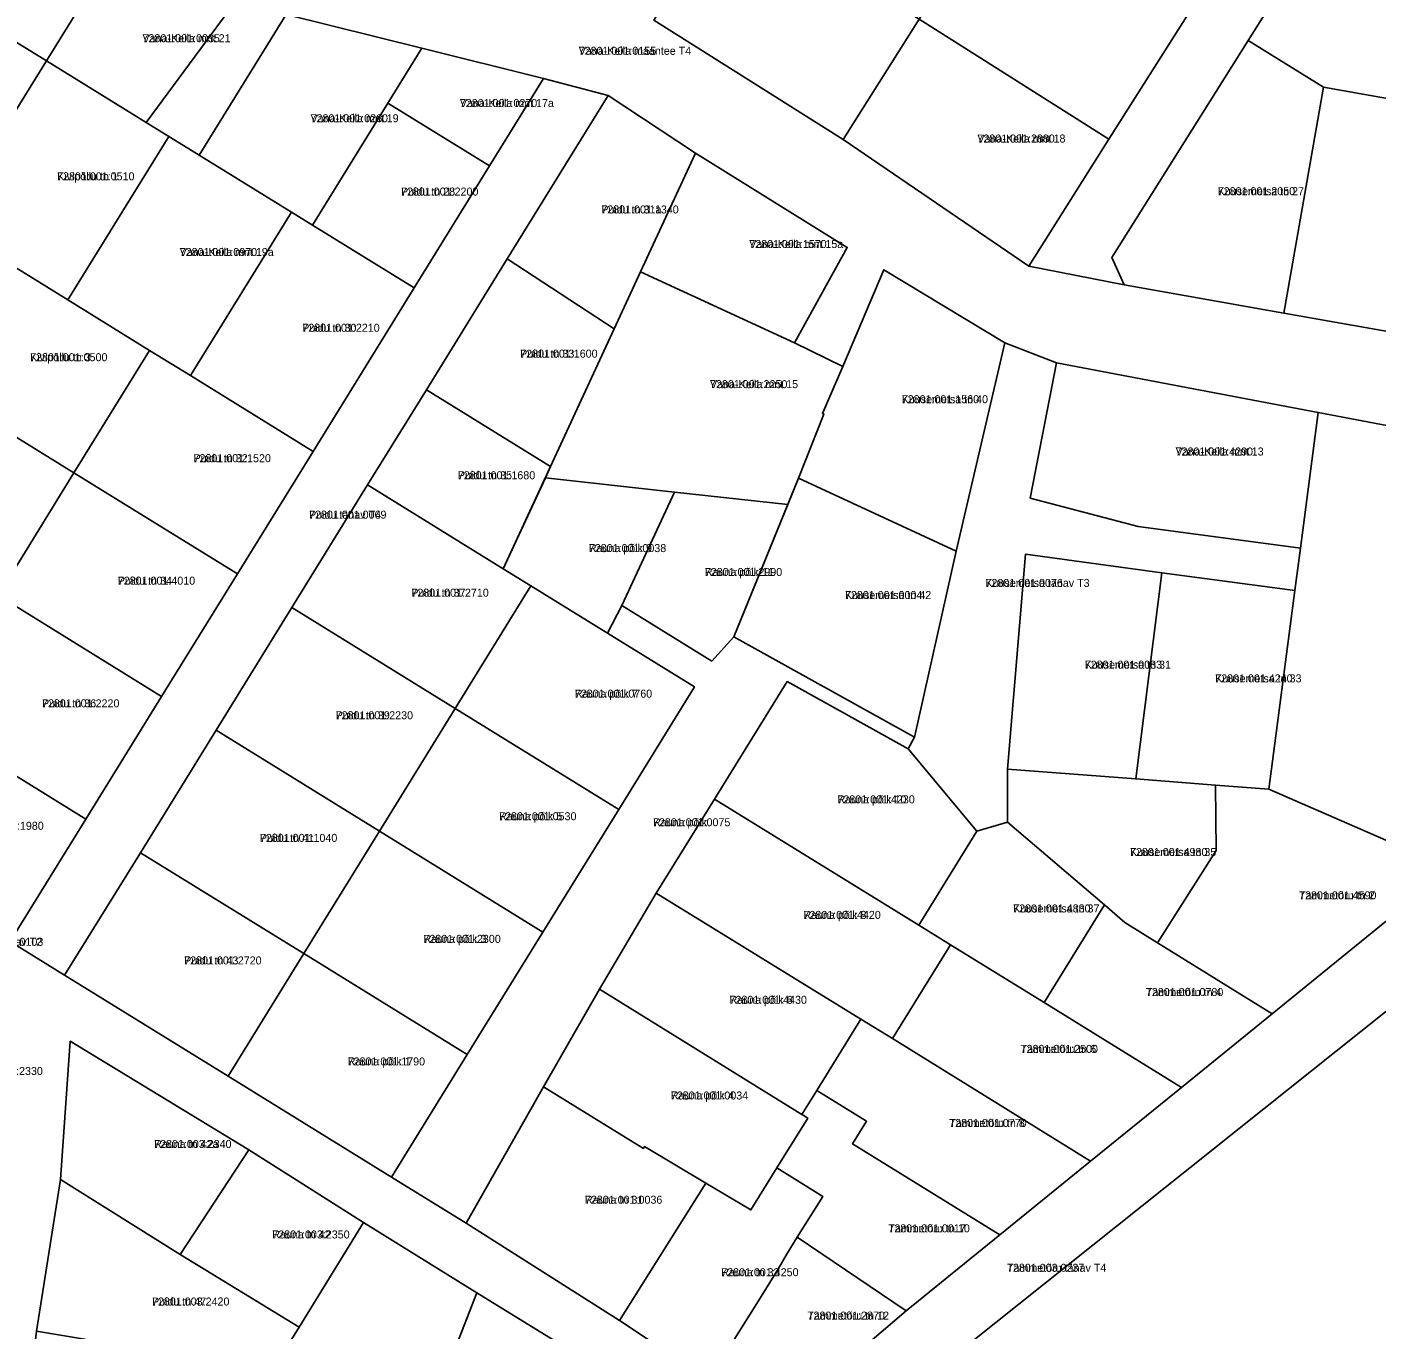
# Model space of a CAD drawing. Extents: x 504287 to 537970, y 6539941 to 6586214.
# Drawn here: x 530906.5 to 531159.3, y 6575525.2 to 6575769.2 of the extents above; entities that cross this region are included whole.
import ezdxf

# ---------------------------------------------------------------- set-up
doc = ezdxf.new("R2010")
doc.units = 0
for name, color, linetype in [('L_AADRESS', 7, 'Continuous'), ('PIIR', 7, 'Continuous'), ('TUNNUS', 7, 'Continuous')]:
    doc.layers.add(name, color=color, linetype=linetype)

msp = doc.modelspace()

# ---------------------------------------------------------------- linework, layer by layer
at = {"layer": 'PIIR'}
for points in [[(531194.53, 6575883.92), (531205.29, 6575877.71), (531190.01, 6575853.42), (531168.69, 6575819.58), (531151.82, 6575792.83), (531135.32, 6575766.62), (531109.79, 6575725.97), (531112.09, 6575720.88), (531094.21, 6575724.38), (531109.23, 6575748.12), (531124.23, 6575771.88), (531139.23, 6575795.53), (531153.19, 6575817.54), (531167.38, 6575840.97), (531180.61, 6575861.89)], [(531038.1, 6575793.12), (531073.64, 6575770.66), (531059.44, 6575748.1), (531023.94, 6575770.45)], [(531088.58, 6575794.4), (531124.23, 6575771.88), (531109.23, 6575748.12), (531073.64, 6575770.66)], [(531186.45, 6575771), (531179.89, 6575752.51), (531176.53, 6575753.1), (531149.44, 6575757.92), (531135.32, 6575766.62), (531151.82, 6575792.83)], [(530921.72, 6575781.63), (530924.98, 6575781.98), (530946.12, 6575774.76), (530928.8, 6575751.29), (530910.08, 6575762.85)], [(530814.83, 6575652.43), (530804.61, 6575658.73), (530818.8, 6575681.7), (530832.99, 6575704.67), (530847.19, 6575727.65), (530861.38, 6575750.61), (530869.04, 6575745.88), (530887.96, 6575776.51), (530910.08, 6575762.85), (530891.15, 6575732.22), (530898.81, 6575727.49), (530884.62, 6575704.52), (530881.22, 6575706.62), (530867.03, 6575683.66), (530852.84, 6575660.69), (530838.65, 6575637.72), (530831.85, 6575641.92), (530853.13, 6575676.38), (530874.41, 6575710.83), (530878.08, 6575718.93), (530863.52, 6575728.68), (530857.39, 6575721.35), (530836.11, 6575686.89)], [(530974.11, 6575754.87), (530959.99, 6575732.01), (530956.02, 6575734.47), (530938.72, 6575745.15), (530955.01, 6575771.53), (530980.48, 6575765.19)], [(531073.64, 6575770.66), (531109.23, 6575748.12), (531094.21, 6575724.38), (531059.44, 6575748.1)], [(530980.48, 6575765.19), (531003.23, 6575759.53), (530993.11, 6575743.14), (530974.11, 6575754.87)], [(531109.79, 6575725.97), (531135.32, 6575766.62), (531149.44, 6575757.92), (531142.01, 6575715.56), (531112.09, 6575720.88)], [(530891.15, 6575732.22), (530910.08, 6575762.85), (530933.05, 6575748.66), (530914.13, 6575718.03), (530898.81, 6575727.49)], [(531003.23, 6575759.53), (531015.35, 6575756.34), (530996.43, 6575725.71), (530981.3, 6575701.19), (530970.28, 6575683.35), (530956.09, 6575660.39), (530941.89, 6575637.41), (530927.7, 6575614.44), (530913.51, 6575591.47), (530903.3, 6575597.78), (530917.49, 6575620.74), (530931.68, 6575643.71), (530945.88, 6575666.68), (530960.07, 6575689.65), (530978.99, 6575720.28), (530993.11, 6575743.14)], [(531149.44, 6575757.92), (531176.53, 6575753.1), (531168.93, 6575710.78), (531142.01, 6575715.56)], [(530974.11, 6575754.87), (530993.11, 6575743.14), (530978.99, 6575720.28), (530959.99, 6575732.01)], [(531015.35, 6575756.34), (531031.74, 6575745.54), (531021.45, 6575723.31), (531016.49, 6575712.6), (530996.43, 6575725.71)], [(530914.13, 6575718.03), (530933.05, 6575748.66), (530938.72, 6575745.15), (530956.02, 6575734.47), (530937.1, 6575703.84), (530929.44, 6575708.57)], [(531031.74, 6575745.54), (531060.18, 6575727.86), (531050.27, 6575709.97), (531021.45, 6575723.31)], [(530956.02, 6575734.47), (530959.99, 6575732.01), (530978.99, 6575720.28), (530960.07, 6575689.65), (530937.1, 6575703.84)], [(530898.81, 6575727.49), (530914.13, 6575718.03), (530929.44, 6575708.57), (530915.25, 6575685.6), (530884.62, 6575704.52)], [(531016.49, 6575712.6), (531004.57, 6575686.81), (530981.3, 6575701.19), (530996.43, 6575725.71)], [(531050.27, 6575709.97), (531059.34, 6575705.58), (531055.53, 6575696.75), (531055.8, 6575696.62), (531051.06, 6575684.63), (531049.04, 6575679.66), (531027.78, 6575682.02), (531003.6, 6575684.7), (531004.57, 6575686.81), (531016.49, 6575712.6), (531021.45, 6575723.31)], [(531055.53, 6575696.75), (531059.34, 6575705.58), (531067.02, 6575723.69), (531089.71, 6575710), (531080.57, 6575670.97), (531051.06, 6575684.63), (531055.8, 6575696.62)], [(531089.71, 6575710), (531099.4, 6575706.25), (531094.48, 6575680.88), (531114.72, 6575675.58), (531145.11, 6575671.49), (531144.05, 6575663.57), (531119.14, 6575666.91), (531093.6, 6575670.35), (531090.22, 6575630.1), (531090.21, 6575620.13), (531084.44, 6575618.47), (531071.59, 6575633.91), (531072.78, 6575636.1), (531080.57, 6575670.97)], [(530884.62, 6575704.52), (530915.25, 6575685.6), (530901.06, 6575662.63), (530867.03, 6575683.66), (530881.22, 6575706.62)], [(530960.07, 6575689.65), (530945.88, 6575666.68), (530915.25, 6575685.6), (530929.44, 6575708.57), (530937.1, 6575703.84)], [(531148.44, 6575696.96), (531145.11, 6575671.49), (531114.72, 6575675.58), (531094.48, 6575680.88), (531099.4, 6575706.25)], [(530981.3, 6575701.19), (531004.57, 6575686.81), (530995.71, 6575667.64), (530970.28, 6575683.35)], [(531139.16, 6575626.37), (531144.05, 6575663.57), (531145.11, 6575671.49), (531148.44, 6575696.96), (531241.77, 6575679.26), (531240.8, 6575666.33), (531173.31, 6575611.5)], [(530945.88, 6575666.68), (530931.68, 6575643.71), (530901.06, 6575662.63), (530915.25, 6575685.6)], [(531003.6, 6575684.7), (531027.78, 6575682.02), (531017.94, 6575660.79), (531015.26, 6575655.57), (531000.9, 6575664.43), (530995.71, 6575667.64)], [(531080.57, 6575670.97), (531072.78, 6575636.1), (531038.94, 6575654.89), (531051.06, 6575684.63)], [(530970.28, 6575683.35), (530995.71, 6575667.64), (531000.9, 6575664.43), (530986.71, 6575641.46), (530956.09, 6575660.39)], [(531049.04, 6575679.66), (531038.94, 6575654.89), (531034.83, 6575650.36), (531017.94, 6575660.79), (531027.78, 6575682.02)], [(531119.14, 6575666.91), (531114.24, 6575628.27), (531090.22, 6575630.1), (531093.6, 6575670.35)], [(531144.05, 6575663.57), (531139.16, 6575626.37), (531129.19, 6575627.12), (531114.24, 6575628.27), (531119.14, 6575666.91)], [(531000.9, 6575664.43), (531015.26, 6575655.57), (531031.53, 6575645.51), (531017.34, 6575622.54), (530986.71, 6575641.46)], [(530931.68, 6575643.71), (530917.49, 6575620.74), (530886.87, 6575639.67), (530901.06, 6575662.63)], [(530956.09, 6575660.39), (530986.71, 6575641.46), (530972.52, 6575618.49), (530941.89, 6575637.41)], [(530974.76, 6575553.62), (530988.95, 6575576.59), (531003.15, 6575599.57), (531017.34, 6575622.54), (531031.53, 6575645.51), (531015.26, 6575655.57), (531017.94, 6575660.79), (531034.83, 6575650.36), (531038.94, 6575654.89), (531072.78, 6575636.1), (531071.59, 6575633.91), (531048.92, 6575646.5), (531035.28, 6575624.47), (531024.39, 6575606.87), (531013.74, 6575588.87), (531003.27, 6575570.55), (530988.73, 6575545)], [(531071.59, 6575633.91), (531084.44, 6575618.47), (531073.57, 6575600.86), (531035.28, 6575624.47), (531048.92, 6575646.5)], [(530986.71, 6575641.46), (531017.34, 6575622.54), (531003.15, 6575599.57), (530972.52, 6575618.49)], [(530886.87, 6575639.67), (530917.49, 6575620.74), (530903.3, 6575597.78), (530872.68, 6575616.7)], [(530958.33, 6575595.52), (530927.7, 6575614.44), (530941.89, 6575637.41), (530972.52, 6575618.49)], [(531090.21, 6575620.13), (531090.22, 6575630.1), (531114.24, 6575628.27), (531129.19, 6575627.12), (531129.33, 6575614.82), (531118.34, 6575597.54), (531112.21, 6575601.33), (531108.4, 6575604.68)], [(531118.34, 6575597.54), (531129.33, 6575614.82), (531129.19, 6575627.12), (531139.16, 6575626.37), (531173.31, 6575611.5), (531139.8, 6575584.27)], [(531035.28, 6575624.47), (531073.57, 6575600.86), (531079.54, 6575597.2), (531068.66, 6575579.59), (531062.7, 6575583.26), (531024.39, 6575606.87)], [(530972.52, 6575618.49), (531003.15, 6575599.57), (530988.95, 6575576.59), (530958.33, 6575595.52)], [(531073.57, 6575600.86), (531084.44, 6575618.47), (531090.21, 6575620.13), (531108.4, 6575604.68), (531097.08, 6575586.35), (531079.54, 6575597.2)], [(530927.7, 6575614.44), (530958.33, 6575595.52), (530944.14, 6575572.55), (530913.51, 6575591.47)], [(531024.39, 6575606.87), (531062.7, 6575583.26), (531054.45, 6575569.9), (531051.66, 6575565.37), (531013.74, 6575588.87)], [(531108.4, 6575604.68), (531112.21, 6575601.33), (531118.34, 6575597.54), (531139.8, 6575584.27), (531122.79, 6575570.46), (531097.08, 6575586.35)], [(530958.33, 6575595.52), (530988.95, 6575576.59), (530974.76, 6575553.62), (530944.14, 6575572.55)], [(531079.54, 6575597.2), (531097.08, 6575586.35), (531122.79, 6575570.46), (531105.78, 6575556.64), (531068.66, 6575579.59)], [(531013.74, 6575588.87), (531051.66, 6575565.37), (531051.89, 6575565.24), (531052.79, 6575564.7), (531046.98, 6575555.38), (531042.11, 6575547.5), (531033.67, 6575552.53), (531022.18, 6575559.37), (531021.97, 6575559.03), (531018.73, 6575561.02), (531003.27, 6575570.55)], [(531068.66, 6575579.59), (531105.78, 6575556.64), (531088.77, 6575542.82), (531061.18, 6575559.87), (531063.81, 6575564.12), (531054.45, 6575569.9), (531062.7, 6575583.26)], [(530948.02, 6575558.74), (530935.16, 6575539.11), (530912.72, 6575553.17), (530914.55, 6575579.09)], [(531003.27, 6575570.55), (531018.73, 6575561.02), (531021.97, 6575559.03), (531022.18, 6575559.37), (531033.67, 6575552.53), (531017.49, 6575526.74), (530988.73, 6575545)], [(531063.81, 6575564.12), (531061.18, 6575559.87), (531088.77, 6575542.82), (531071.24, 6575528.58), (531050.8, 6575542.39), (531055.6, 6575550.03), (531046.98, 6575555.38), (531052.79, 6575564.7), (531051.89, 6575565.24), (531051.66, 6575565.37), (531054.45, 6575569.9)], [(530948.02, 6575558.74), (530969.52, 6575545.12), (530957.44, 6575525.55), (530935.16, 6575539.11)], [(531033.67, 6575552.53), (531042.11, 6575547.5), (531046.98, 6575555.38), (531055.6, 6575550.03), (531050.8, 6575542.39), (531048.9, 6575539.34), (531047.3, 6575536.5), (531043.25, 6575529.95), (531034.23, 6575515.66), (531017.49, 6575526.74)], [(530908.21, 6575524.8), (530912.72, 6575553.17), (530935.16, 6575539.11), (530957.44, 6575525.55), (530945.27, 6575505.99), (530917.25, 6575523.25)], [(530990.79, 6575531.98), (530981.92, 6575509.35), (530974.46, 6575490.32), (530971.29, 6575482.48), (530941.95, 6575500.6), (530945.27, 6575505.99), (530957.44, 6575525.55), (530969.52, 6575545.12)], [(531034.23, 6575515.66), (531043.25, 6575529.95), (531047.3, 6575536.5), (531048.9, 6575539.34), (531050.8, 6575542.39), (531071.24, 6575528.58), (531046.55, 6575507.52)], [(530990.79, 6575531.98), (531013.97, 6575517.66), (531001.42, 6575497.31), (530981.92, 6575509.35)]]:
    msp.add_lwpolyline(points, close=True, dxfattribs=at)
for points in [[(530921.72, 6575781.63), (530910.08, 6575762.85), (530887.96, 6575776.51)], [(531241.77, 6575679.26), (531148.44, 6575696.96), (531099.4, 6575706.25), (531089.71, 6575710), (531067.02, 6575723.69), (531059.34, 6575705.58), (531050.27, 6575709.97), (531060.18, 6575727.86), (531031.74, 6575745.54), (531015.35, 6575756.34), (531003.23, 6575759.53), (530980.48, 6575765.19), (530955.01, 6575771.53), (530938.72, 6575745.15), (530928.8, 6575751.29), (530946.12, 6575774.76)], [(531023.94, 6575770.45), (531059.44, 6575748.1), (531094.21, 6575724.38), (531112.09, 6575720.88), (531142.01, 6575715.56), (531168.93, 6575710.78)], [(531066.18, 6575371.59), (531078.48, 6575400.11), (531090.57, 6575427.89), (531094.87, 6575437.77), (531088.13, 6575441.88), (531098.55, 6575467.87), (531067.16, 6575487.26), (531051.35, 6575497.14), (531266.11, 6575668.38), (531281.55, 6575509.62), (531308.71, 6575228.28)], [(531266.11, 6575668.38), (531051.35, 6575497.14)], [(531046.55, 6575507.52), (531071.24, 6575528.58), (531088.77, 6575542.82), (531105.78, 6575556.64), (531122.79, 6575570.46), (531139.8, 6575584.27), (531173.31, 6575611.5)], [(530903.3, 6575597.78), (530913.51, 6575591.47), (530944.14, 6575572.55), (530974.76, 6575553.62), (530988.73, 6575545), (531017.49, 6575526.74), (531034.23, 6575515.66), (531046.55, 6575507.52), (531038.86, 6575502.28), (531013.97, 6575517.66), (530990.79, 6575531.98), (530969.52, 6575545.12), (530948.02, 6575558.74), (530914.55, 6575579.09), (530912.72, 6575553.17), (530908.21, 6575524.8), (530905.08, 6575497.51)]]:
    msp.add_lwpolyline(points, dxfattribs=at)

# ---------------------------------------------------------------- texts
at = {"layer": 'L_AADRESS'}
for s, p in [('Vana-Keila mnt 21', (530928.1, 6575766.32)), ('Vana-Keila maantee T4', (531009.85, 6575763.96)), ('Vana-Keila mnt 17a', (530987.58, 6575754.17)), ('Vana-Keila mnt 19', (530959.6, 6575751.32)), ('Vana-Keila mnt 18', (531084.57, 6575747.52)), ('Kivipõllu tn 1', (530912.1, 6575740.44)), ('Puidu tn 28', (530976.55, 6575737.58)), ('Kuusemetsa tn 27', (531129.61, 6575737.65)), ('Puidu tn 31a', (531014.09, 6575734.23)), ('Vana-Keila mnt 15a', (531041.81, 6575727.75)), ('Vana-Keila mnt 19a', (530935.08, 6575726.25)), ('Puidu tn 30', (530958.05, 6575712.06)), ('Kivipõllu tn 3', (530907.03, 6575706.54)), ('Puidu tn 33', (530998.89, 6575707.21)), ('Vana-Keila mnt 15', (531034.46, 6575701.49)), ('Kuusemetsa tn 40', (531070.39, 6575698.67)), ('Puidu tn 32', (530937.66, 6575687.62)), ('Vana-Keila mnt 13', (531121.71, 6575688.87)), ('Puidu tn 35', (530987.2, 6575684.42)), ('Puidu tänav T4', (530959.32, 6575677.03)), ('Rauna põik 9', (531011.75, 6575670.77)), ('Puidu tn 34', (530923.47, 6575664.66)), ('Rauna põik 11', (531033.49, 6575666.29)), ('Puidu tn 37', (530978.49, 6575662.41)), ('Kuusemetsa tänav T3', (531086.08, 6575664.24)), ('Kuusemetsa tn 42', (531059.75, 6575661.97)), ('Kuusemetsa tn 31', (531104.68, 6575648.93)), ('Kuusemetsa tn 33', (531129.14, 6575646.35)), ('Rauna põik 7', (531009.12, 6575643.49)), ('Puidu tn 36', (530909.27, 6575641.68)), ('Puidu tn 39', (530964.3, 6575639.44)), ('Rauna põik 10', (531058.33, 6575623.68)), ('Rauna põik 5', (530994.93, 6575620.52)), ('Rauna põik', (531023.77, 6575619.39)), ('Puidu tn 41', (530950.11, 6575616.46)), ('Kuusemetsa tn 35', (531113.17, 6575613.82)), ('Tammetõru tn 2', (531144.85, 6575605.7)), ('Rauna põik 8', (531051.96, 6575602.03)), ('Kuusemetsa tn 37', (531091.27, 6575603.24)), ('Rauna tänav T2', (530895.01, 6575596.99)), ('Rauna põik 3', (530980.74, 6575597.54)), ('Puidu tn 43', (530935.92, 6575593.5)), ('Rauna põik 6', (531038.12, 6575586.12)), ('Tammetõru tn 4', (531116.15, 6575587.57)), ('Tammetõru tn 6', (531092.66, 6575576.92)), ('Rauna põik 1', (530966.55, 6575574.57)), ('Rauna põik 4', (531027.11, 6575568.19)), ('Tammetõru tn 8', (531079.29, 6575563.04)), ('Rauna tn 42a', (530930.28, 6575559.1)), ('Rauna tn 31', (531011.02, 6575548.65)), ('Tammetõru tn 10', (531067.88, 6575543.29)), ('Rauna tn 42', (530952.42, 6575542.15)), ('Tammetõru tänav T4', (531090.11, 6575535.9)), ('Rauna tn 33', (531036.55, 6575535.07)), ('Puidu tn 47', (530929.89, 6575529.58)), ('Tammetõru tn 12', (531052.73, 6575526.94))]:
    msp.add_text(s, height=1.5, dxfattribs=at).set_placement(p)
at = {"layer": 'TUNNUS'}
for s, p in [('72801:001:0035', (530928.1, 6575766.32)), ('72801:001:0155', (531009.85, 6575763.96)), ('72801:001:0270', (530987.58, 6575754.17)), ('72801:001:0260', (530959.6, 6575751.32)), ('72801:001:2880', (531084.57, 6575747.52)), ('72801:001:0510', (530912.1, 6575740.44)), ('72801:001:2200', (530976.55, 6575737.58)), ('72801:001:2050', (531129.61, 6575737.65)), ('72801:001:1340', (531014.09, 6575734.23)), ('72801:001:1570', (531041.81, 6575727.75)), ('72801:001:0970', (530935.08, 6575726.25)), ('72801:001:2210', (530958.05, 6575712.06)), ('72801:001:0500', (530907.03, 6575706.54)), ('72801:001:1600', (530998.89, 6575707.21)), ('72801:001:2250', (531034.46, 6575701.49)), ('72801:001:1560', (531070.39, 6575698.67)), ('72801:001:1520', (530937.66, 6575687.62)), ('72801:001:4290', (531121.71, 6575688.87)), ('72801:001:1680', (530987.2, 6575684.42)), ('72801:001:0069', (530959.32, 6575677.03)), ('72801:001:0038', (531011.75, 6575670.77)), ('72801:001:4010', (530923.47, 6575664.66)), ('72801:001:2990', (531033.49, 6575666.29)), ('72801:001:2710', (530978.49, 6575662.41)), ('72801:001:0076', (531086.08, 6575664.24)), ('72801:001:0004', (531059.75, 6575661.97)), ('72801:001:0033', (531104.68, 6575648.93)), ('72801:001:4240', (531129.14, 6575646.35)), ('72801:001:0760', (531009.12, 6575643.49)), ('72801:001:2220', (530909.27, 6575641.68)), ('72801:001:2230', (530964.3, 6575639.44)), ('72801:001:4230', (531058.33, 6575623.68)), ('72801:001:0530', (530994.93, 6575620.52)), ('72801:001:0075', (531023.77, 6575619.39)), ('72801:001:1980', (530895.09, 6575618.73)), ('72801:001:1040', (530950.11, 6575616.46)), ('72801:001:4980', (531113.17, 6575613.82)), ('72801:001:4590', (531144.85, 6575605.7)), ('72801:001:4420', (531051.96, 6575602.03)), ('72801:001:4830', (531091.27, 6575603.24)), ('72801:001:0103', (530895.01, 6575596.99)), ('72801:001:2300', (530980.74, 6575597.54)), ('72801:001:2720', (530935.92, 6575593.5)), ('72801:001:0780', (531116.15, 6575587.57)), ('72801:001:4430', (531038.12, 6575586.12)), ('72801:001:2500', (531092.66, 6575576.92)), ('72801:001:1790', (530966.55, 6575574.57)), ('72801:003:2330', (530894.93, 6575572.78)), ('72801:001:0034', (531027.11, 6575568.19)), ('72801:001:0770', (531079.29, 6575563.04)), ('72801:003:2340', (530930.28, 6575559.1)), ('72801:001:0036', (531011.02, 6575548.65)), ('72801:001:0017', (531067.88, 6575543.29)), ('72801:003:2350', (530952.42, 6575542.15)), ('72801:003:0237', (531090.11, 6575535.9)), ('72801:001:4250', (531036.55, 6575535.07)), ('72801:003:2420', (530929.89, 6575529.58)), ('72801:001:2870', (531052.73, 6575526.94))]:
    msp.add_text(s, height=1.5, dxfattribs=at).set_placement(p)

doc.saveas('drawing.dxf')
